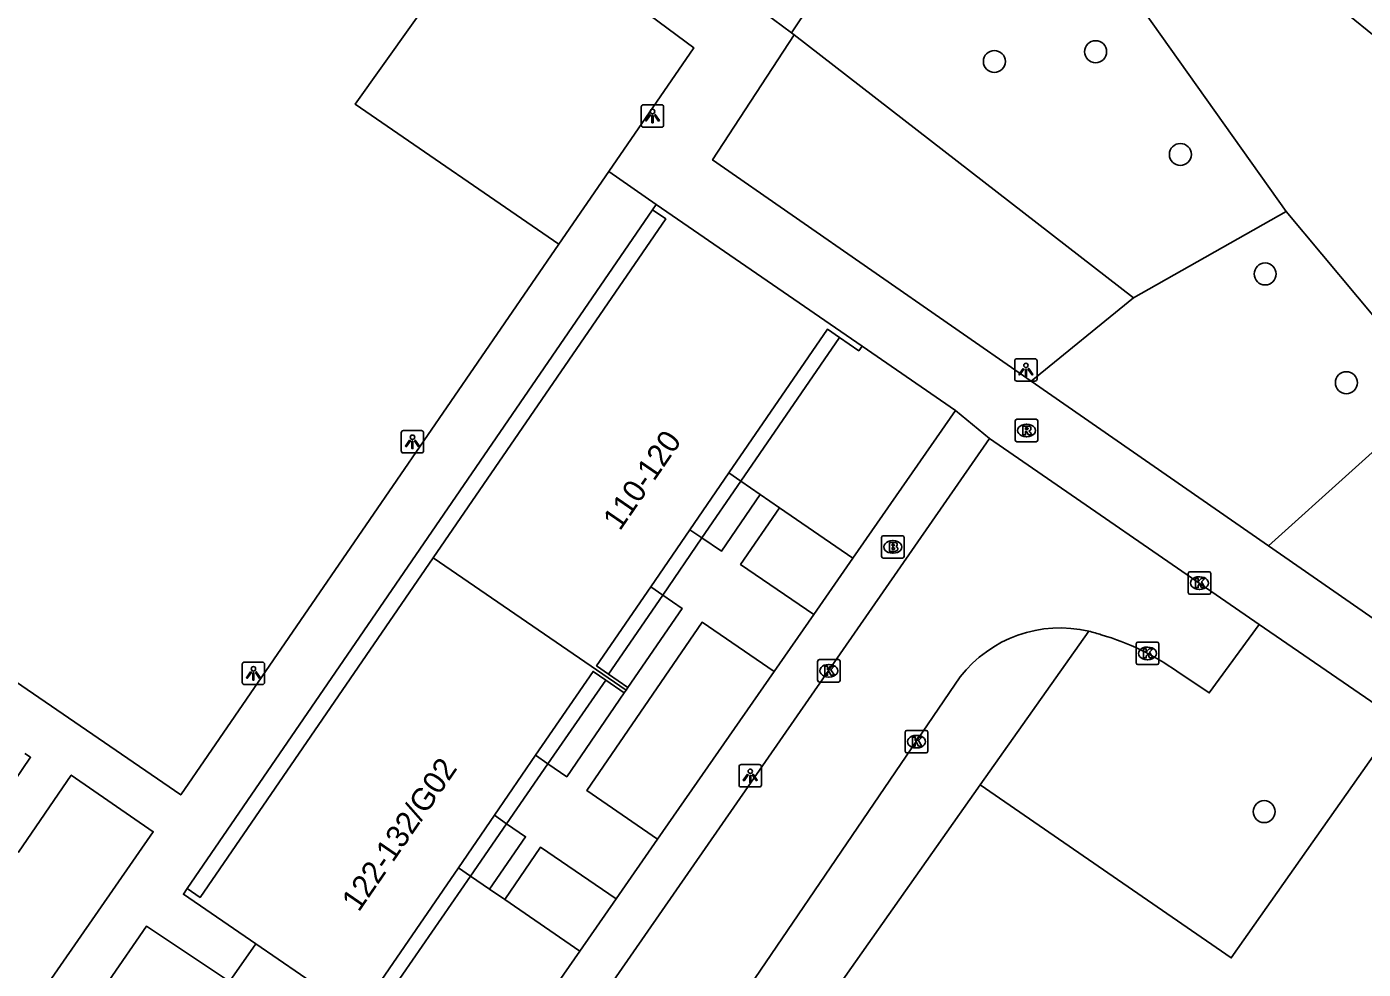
# Model space of a CAD drawing. Extents: x 160026 to 161302, y 384757 to 385701.
# Drawn here: x 160292 to 160351.5, y 385331.6 to 385373.5 of the extents above; entities that cross this region are included whole.
import ezdxf

# ---------------------------------------------------------------- set-up
doc = ezdxf.new("R2010")
doc.units = 0
for name, color, linetype in [('IMGEO_Boom', 7, 'Continuous'), ('IMGEO_Brandkraan', 7, 'Continuous'), ('IMGEO_Groenvoorziening', 7, 'Continuous'), ('IMGEO_Kolk', 7, 'Continuous'), ('IMGEO_Lichtpunt', 7, 'Continuous'), ('IMGEO_Pand', 7, 'Continuous'), ('IMGEO_Pand_nummerreeks', 7, 'Continuous'), ('IMGEO_Rijbaan_lokaal_open', 7, 'Continuous'), ('IMGEO_Rioolput', 7, 'Continuous'), ('IMGEO_Voetpad_open', 7, 'Continuous')]:
    doc.layers.add(name, color=color, linetype=linetype)

msp = doc.modelspace()

# ---------------------------------------------------------------- linework, layer by layer
at = {"layer": 'IMGEO_Boom'}
for centre in [(160339.576, 385372.438), (160335.072, 385372.003), (160343.35, 385367.865), (160347.124, 385362.547), (160350.739, 385357.708), (160347.08, 385338.621)]:
    msp.add_circle(centre, 0.489, dxfattribs=at)
at = {"layer": 'IMGEO_Brandkraan'}
for p, q in [((160330.051, 385349.974), (160330.051, 385350.826)), ((160330.126, 385350.9), (160330.978, 385350.9)), ((160330.539, 385350.68), (160330.564, 385350.68)), ((160331.052, 385350.826), (160331.052, 385349.974)), ((160330.562, 385350.12), (160330.537, 385350.12)), ((160330.978, 385349.9), (160330.126, 385349.9))]:
    msp.add_line(p, q, dxfattribs=at)
for points in [[(160330.051, 385349.974), (160330.051, 385350.826)], [(160330.126, 385350.9), (160330.978, 385350.9)], [(160330.399, 385350.6), (160330.399, 385350.2), (160330.612, 385350.2)], [(160330.63, 385350.6), (160330.399, 385350.6)], [(160331.052, 385350.826), (160331.052, 385349.974)], [(160330.578, 385350.519), (160330.524, 385350.519), (160330.524, 385350.443)], [(160330.524, 385350.443), (160330.577, 385350.443)], [(160330.586, 385350.367), (160330.524, 385350.367), (160330.524, 385350.286)], [(160330.524, 385350.286), (160330.586, 385350.286)], [(160330.978, 385349.9), (160330.126, 385349.9)]]:
    msp.add_lwpolyline(points, dxfattribs=at)
for centre, radius, start, end in [((160330.128, 385350.824), 0.0765, 91.55205, 178.44795), ((160330.128, 385350.824), 0.0765, 91.55205, 178.44795), ((160330.634, 385350.455), 0.145, 59.4692, 91.53667), ((160330.976, 385350.824), 0.0765, 1.55205, 88.44795), ((160330.976, 385350.824), 0.0765, 1.55205, 88.44795), ((160330.579, 385350.481), 0.0379, 267.82845, 90.93552), ((160330.587, 385350.326), 0.0404, 269.87594, 90.50774), ((160330.618, 385350.451), 0.251, 268.66757, 293.53466), ((160330.659, 385350.502), 0.0922, 285.51372, 58.15012), ((160330.664, 385350.31), 0.105, 301.31148, 78.98903), ((160330.128, 385349.976), 0.0765, 181.55205, 268.44795), ((160330.128, 385349.976), 0.0765, 181.55205, 268.44795), ((160330.976, 385349.976), 0.0765, 271.55205, 358.44795), ((160330.976, 385349.976), 0.0765, 271.55205, 358.44795)]:
    msp.add_arc(centre, radius, start, end, dxfattribs=at)
for centre, major_axis, ratio, start_param, end_param in [((160330.538, 385350.4), (-0.387, 0.002), 0.722429, 4.712389, 7.853982), ((160330.563, 385350.4), (-0.39, 0.002), 0.717154, 1.570796, 4.712389)]:
    msp.add_ellipse(centre, major_axis=major_axis, ratio=ratio, start_param=start_param, end_param=end_param, dxfattribs=at)
at = {"layer": 'IMGEO_Groenvoorziening'}
for points in [[(160313.003, 385379.066), (160306.615, 385370.103), (160315.68, 385363.866)], [(160348.057, 385365.324), (160341.324, 385374.825), (160337.094, 385376.363), (160332.682, 385377.332), (160329.427, 385378.337)], [(160341.261, 385361.489), (160326.164, 385373.185)], [(160341.261, 385361.489), (160348.057, 385365.324)], [(160354.717, 385357.159), (160352.819, 385359.632), (160348.057, 385365.324)], [(160336.709, 385357.777), (160341.261, 385361.489)], [(160354.717, 385357.159), (160347.267, 385350.446)], [(160322.056, 385350.799), (160323.788, 385353.323)], [(160320.309, 385348.254), (160317.898, 385344.741)], [(160339.283, 385346.647), (160334.44, 385339.82)], [(160317.773, 385344.469), (160315.201, 385340.747)], [(160334.44, 385339.82), (160345.613, 385332.114), (160353.056, 385342.687)], [(160339.974, 385309.507), (160343.235, 385314.042), (160325.57, 385327.213), (160334.44, 385339.82)], [(160311.752, 385335.755), (160313.359, 385338.081)]]:
    msp.add_lwpolyline(points, dxfattribs=at)
at = {"layer": 'IMGEO_Kolk'}
for p, q in [((160343.7, 385348.365), (160343.7, 385349.217)), ((160343.775, 385349.291), (160344.627, 385349.291)), ((160344.188, 385349.071), (160344.213, 385349.071)), ((160344.701, 385349.217), (160344.701, 385348.365)), ((160344.627, 385348.291), (160343.775, 385348.291)), ((160344.211, 385348.511), (160344.186, 385348.511)), ((160341.387, 385345.236), (160341.387, 385346.088)), ((160341.462, 385346.162), (160342.314, 385346.162)), ((160341.875, 385345.942), (160341.9, 385345.942)), ((160342.388, 385346.088), (160342.388, 385345.236)), ((160327.205, 385344.462), (160327.205, 385345.314)), ((160327.28, 385345.388), (160328.132, 385345.388)), ((160328.206, 385345.314), (160328.206, 385344.462)), ((160341.898, 385345.382), (160341.873, 385345.382)), ((160327.693, 385345.168), (160327.718, 385345.168)), ((160342.314, 385345.162), (160341.462, 385345.162)), ((160328.132, 385344.388), (160327.28, 385344.388)), ((160327.716, 385344.608), (160327.691, 385344.608)), ((160331.104, 385341.309), (160331.104, 385342.161)), ((160331.179, 385342.235), (160332.031, 385342.235)), ((160331.592, 385342.015), (160331.617, 385342.015)), ((160332.105, 385342.161), (160332.105, 385341.309)), ((160332.031, 385341.235), (160331.179, 385341.235)), ((160331.615, 385341.455), (160331.59, 385341.455))]:
    msp.add_line(p, q, dxfattribs=at)
for points in [[(160343.7, 385348.365), (160343.7, 385349.217)], [(160343.775, 385349.291), (160344.627, 385349.291)], [(160344.021, 385348.991), (160344.144, 385348.991), (160344.144, 385348.84), (160344.274, 385348.991), (160344.438, 385348.991), (160344.292, 385348.84), (160344.445, 385348.591), (160344.293, 385348.591), (160344.208, 385348.755), (160344.144, 385348.688), (160344.144, 385348.591), (160344.021, 385348.591), (160344.021, 385348.991)], [(160344.701, 385349.217), (160344.701, 385348.365)], [(160344.627, 385348.291), (160343.775, 385348.291)], [(160341.387, 385345.236), (160341.387, 385346.088)], [(160341.462, 385346.162), (160342.314, 385346.162)], [(160341.708, 385345.862), (160341.831, 385345.862), (160341.831, 385345.711), (160341.961, 385345.862), (160342.125, 385345.862), (160341.979, 385345.711), (160342.132, 385345.462), (160341.98, 385345.462), (160341.895, 385345.626), (160341.831, 385345.559), (160341.831, 385345.462), (160341.708, 385345.462), (160341.708, 385345.862)], [(160342.388, 385346.088), (160342.388, 385345.236)], [(160327.205, 385344.462), (160327.205, 385345.314)], [(160327.28, 385345.388), (160328.132, 385345.388)], [(160328.206, 385345.314), (160328.206, 385344.462)], [(160327.526, 385345.088), (160327.649, 385345.088), (160327.649, 385344.937), (160327.779, 385345.088), (160327.943, 385345.088), (160327.797, 385344.937), (160327.95, 385344.688), (160327.798, 385344.688), (160327.713, 385344.852), (160327.649, 385344.785), (160327.649, 385344.688), (160327.526, 385344.688), (160327.526, 385345.088)], [(160342.314, 385345.162), (160341.462, 385345.162)], [(160328.132, 385344.388), (160327.28, 385344.388)], [(160331.104, 385341.309), (160331.104, 385342.161)], [(160331.179, 385342.235), (160332.031, 385342.235)], [(160331.425, 385341.935), (160331.548, 385341.935), (160331.548, 385341.784), (160331.678, 385341.935), (160331.842, 385341.935), (160331.696, 385341.784), (160331.849, 385341.535), (160331.697, 385341.535), (160331.612, 385341.699), (160331.548, 385341.632), (160331.548, 385341.535), (160331.425, 385341.535), (160331.425, 385341.935)], [(160332.105, 385342.161), (160332.105, 385341.309)], [(160332.031, 385341.235), (160331.179, 385341.235)]]:
    msp.add_lwpolyline(points, dxfattribs=at)
for centre, start, end in [((160343.777, 385349.215), 91.55205, 178.44795), ((160343.777, 385349.215), 91.55205, 178.44795), ((160344.625, 385349.215), 1.55205, 88.44795), ((160344.625, 385349.215), 1.55205, 88.44795), ((160343.777, 385348.367), 181.55205, 268.44795), ((160343.777, 385348.367), 181.55205, 268.44795), ((160344.625, 385348.367), 271.55205, 358.44795), ((160344.625, 385348.367), 271.55205, 358.44795), ((160341.464, 385346.086), 91.55205, 178.44795), ((160341.464, 385346.086), 91.55205, 178.44795), ((160342.312, 385346.086), 1.55205, 88.44795), ((160342.312, 385346.086), 1.55205, 88.44795), ((160327.282, 385345.312), 91.55205, 178.44795), ((160327.282, 385345.312), 91.55205, 178.44795), ((160328.13, 385345.312), 1.55205, 88.44795), ((160328.13, 385345.312), 1.55205, 88.44795), ((160341.464, 385345.238), 181.55205, 268.44795), ((160341.464, 385345.238), 181.55205, 268.44795), ((160342.312, 385345.238), 271.55205, 358.44795), ((160342.312, 385345.238), 271.55205, 358.44795), ((160327.282, 385344.464), 181.55205, 268.44795), ((160327.282, 385344.464), 181.55205, 268.44795), ((160328.13, 385344.464), 271.55205, 358.44795), ((160328.13, 385344.464), 271.55205, 358.44795), ((160331.181, 385342.159), 91.55205, 178.44795), ((160331.181, 385342.159), 91.55205, 178.44795), ((160332.029, 385342.159), 1.55205, 88.44795), ((160332.029, 385342.159), 1.55205, 88.44795), ((160331.181, 385341.311), 181.55205, 268.44795), ((160331.181, 385341.311), 181.55205, 268.44795), ((160332.029, 385341.311), 271.55205, 358.44795), ((160332.029, 385341.311), 271.55205, 358.44795)]:
    msp.add_arc(centre, 0.0765, start, end, dxfattribs=at)
for centre, major_axis, ratio, start_param, end_param in [((160344.187, 385348.791), (-0.387, 0.002), 0.722429, 4.712389, 7.853982), ((160344.212, 385348.791), (-0.39, 0.002), 0.717154, 1.570796, 4.712389), ((160341.874, 385345.662), (-0.387, 0.002), 0.722429, 4.712389, 7.853982), ((160341.899, 385345.662), (-0.39, 0.002), 0.717154, 1.570796, 4.712389), ((160327.692, 385344.888), (-0.387, 0.002), 0.722429, 4.712389, 7.853982), ((160327.717, 385344.888), (-0.39, 0.002), 0.717154, 1.570796, 4.712389), ((160331.591, 385341.735), (-0.387, 0.002), 0.722429, 4.712389, 7.853982), ((160331.616, 385341.735), (-0.39, 0.002), 0.717154, 1.570796, 4.712389)]:
    msp.add_ellipse(centre, major_axis=major_axis, ratio=ratio, start_param=start_param, end_param=end_param, dxfattribs=at)
at = {"layer": 'IMGEO_Lichtpunt'}
for p, q in [((160319.353, 385369.98), (160319.353, 385369.173)), ((160319.353, 385369.98), (160319.353, 385369.173)), ((160320.255, 385370.075), (160319.447, 385370.075)), ((160320.255, 385370.075), (160319.447, 385370.075)), ((160320.349, 385369.173), (160320.349, 385369.98)), ((160320.349, 385369.173), (160320.349, 385369.98)), ((160319.447, 385369.079), (160320.255, 385369.079)), ((160319.447, 385369.079), (160320.255, 385369.079)), ((160335.977, 385358.679), (160335.977, 385357.872)), ((160335.977, 385358.679), (160335.977, 385357.872)), ((160336.879, 385358.774), (160336.071, 385358.774)), ((160336.879, 385358.774), (160336.071, 385358.774)), ((160336.973, 385357.872), (160336.973, 385358.679)), ((160336.973, 385357.872), (160336.973, 385358.679)), ((160336.071, 385357.778), (160336.879, 385357.778)), ((160336.071, 385357.778), (160336.879, 385357.778)), ((160308.668, 385355.483), (160308.668, 385354.676)), ((160308.668, 385355.483), (160308.668, 385354.676)), ((160309.57, 385355.578), (160308.762, 385355.578)), ((160309.57, 385355.578), (160308.762, 385355.578)), ((160309.664, 385354.676), (160309.664, 385355.483)), ((160309.664, 385354.676), (160309.664, 385355.483)), ((160308.762, 385354.582), (160309.57, 385354.582)), ((160308.762, 385354.582), (160309.57, 385354.582)), ((160302.492, 385345.274), (160301.684, 385345.274)), ((160302.492, 385345.274), (160301.684, 385345.274)), ((160301.59, 385345.179), (160301.59, 385344.372)), ((160301.59, 385345.179), (160301.59, 385344.372)), ((160302.586, 385344.372), (160302.586, 385345.179)), ((160302.586, 385344.372), (160302.586, 385345.179)), ((160301.684, 385344.278), (160302.492, 385344.278)), ((160301.684, 385344.278), (160302.492, 385344.278)), ((160323.706, 385340.619), (160323.706, 385339.812)), ((160323.706, 385340.619), (160323.706, 385339.812)), ((160324.608, 385340.714), (160323.8, 385340.714)), ((160324.608, 385340.714), (160323.8, 385340.714)), ((160324.702, 385339.812), (160324.702, 385340.619)), ((160324.702, 385339.812), (160324.702, 385340.619)), ((160323.8, 385339.718), (160324.608, 385339.718)), ((160323.8, 385339.718), (160324.608, 385339.718))]:
    msp.add_line(p, q, dxfattribs=at)
for points in [[(160319.727, 385369.644), (160319.766, 385369.616), (160319.578, 385369.354), (160319.54, 385369.381), (160319.727, 385369.644)], [(160319.939, 385369.616), (160319.977, 385369.643), (160320.164, 385369.381), (160320.125, 385369.353), (160319.939, 385369.616)], [(160319.829, 385369.596), (160319.876, 385369.596), (160319.876, 385369.274), (160319.829, 385369.274), (160319.829, 385369.596)], [(160336.351, 385358.343), (160336.39, 385358.315), (160336.202, 385358.053), (160336.164, 385358.08), (160336.351, 385358.343)], [(160336.563, 385358.315), (160336.601, 385358.342), (160336.788, 385358.08), (160336.749, 385358.052), (160336.563, 385358.315)], [(160336.453, 385358.295), (160336.5, 385358.295), (160336.5, 385357.973), (160336.453, 385357.973), (160336.453, 385358.295)], [(160309.042, 385355.147), (160309.081, 385355.119), (160308.893, 385354.857), (160308.855, 385354.884), (160309.042, 385355.147)], [(160309.144, 385355.099), (160309.191, 385355.099), (160309.191, 385354.777), (160309.144, 385354.777), (160309.144, 385355.099)], [(160309.254, 385355.119), (160309.292, 385355.146), (160309.479, 385354.884), (160309.44, 385354.856), (160309.254, 385355.119)], [(160301.964, 385344.843), (160302.003, 385344.815), (160301.815, 385344.553), (160301.777, 385344.58), (160301.964, 385344.843)], [(160302.066, 385344.795), (160302.113, 385344.795), (160302.113, 385344.473), (160302.066, 385344.473), (160302.066, 385344.795)], [(160302.176, 385344.815), (160302.214, 385344.842), (160302.401, 385344.58), (160302.362, 385344.552), (160302.176, 385344.815)], [(160324.08, 385340.283), (160324.119, 385340.255), (160323.931, 385339.993), (160323.893, 385340.02), (160324.08, 385340.283)], [(160324.182, 385340.235), (160324.229, 385340.235), (160324.229, 385339.913), (160324.182, 385339.913), (160324.182, 385340.235)], [(160324.292, 385340.255), (160324.33, 385340.282), (160324.517, 385340.02), (160324.478, 385339.992), (160324.292, 385340.255)]]:
    msp.add_lwpolyline(points, dxfattribs=at)
for centre in [(160319.852, 385369.778), (160336.476, 385358.477), (160309.167, 385355.281), (160302.089, 385344.977), (160324.205, 385340.417)]:
    msp.add_circle(centre, 0.0994, dxfattribs=at)
for centre, start, end in [((160319.447, 385369.98), 90, 180), ((160319.447, 385369.98), 90, 180), ((160320.255, 385369.98), 0, 90), ((160320.255, 385369.98), 0, 90), ((160319.447, 385369.173), 180, 270), ((160319.447, 385369.173), 180, 270), ((160320.255, 385369.173), 270, 0), ((160320.255, 385369.173), 270, 360), ((160336.071, 385358.679), 90, 180), ((160336.071, 385358.679), 90, 180), ((160336.879, 385358.679), 0, 90), ((160336.879, 385358.679), 0, 90), ((160336.071, 385357.872), 180, 270), ((160336.071, 385357.872), 180, 270), ((160336.879, 385357.872), 270, 0), ((160336.879, 385357.872), 270, 360), ((160308.762, 385355.483), 90, 180), ((160308.762, 385355.483), 90, 180), ((160309.57, 385355.483), 0, 90), ((160309.57, 385355.483), 0, 90), ((160308.762, 385354.676), 180, 270), ((160308.762, 385354.676), 180, 270), ((160309.57, 385354.676), 270, 0), ((160309.57, 385354.676), 270, 360), ((160301.684, 385345.179), 90, 180), ((160301.684, 385345.179), 90, 180), ((160302.492, 385345.179), 0, 90), ((160302.492, 385345.179), 0, 90), ((160301.684, 385344.372), 180, 270), ((160301.684, 385344.372), 180, 270), ((160302.492, 385344.372), 270, 0), ((160302.492, 385344.372), 270, 360), ((160323.8, 385340.619), 90, 180), ((160323.8, 385340.619), 90, 180), ((160324.608, 385340.619), 0, 90), ((160324.608, 385340.619), 0, 90), ((160323.8, 385339.812), 180, 270), ((160323.8, 385339.812), 180, 270), ((160324.608, 385339.812), 270, 0), ((160324.608, 385339.812), 270, 360)]:
    msp.add_arc(centre, 0.0946, start, end, dxfattribs=at)
at = {"layer": 'IMGEO_Pand'}
for points in [[(160320.01, 385365.634), (160319.85, 385365.401)], [(160329.18, 385359.339), (160320.01, 385365.634)], [(160319.85, 385365.401), (160320.444, 385364.993), (160310.091, 385349.912)], [(160323.252, 385353.691), (160327.641, 385360.085), (160328.177, 385359.717)], [(160329.18, 385359.339), (160329.035, 385359.128), (160328.177, 385359.717)], [(160321.52, 385351.167), (160323.252, 385353.691)], [(160319.773, 385348.622), (160321.52, 385351.167)], [(160310.091, 385349.912), (160299.716, 385334.799), (160299.143, 385335.193)], [(160318.678, 385344.027), (160310.091, 385349.912)], [(160317.898, 385344.741), (160317.361, 385345.109), (160319.773, 385348.622)], [(160314.648, 385341.127), (160317.208, 385344.857), (160317.773, 385344.469)], [(160318.761, 385344.148), (160317.898, 385344.741)], [(160317.773, 385344.469), (160318.595, 385343.905)], [(160318.761, 385344.148), (160318.678, 385344.027)], [(160318.678, 385344.027), (160318.595, 385343.905)], [(160290.042, 385337.923), (160292.173, 385341.037), (160291.919, 385341.211)], [(160312.814, 385338.456), (160314.648, 385341.127)], [(160311.213, 385336.125), (160312.814, 385338.456)], [(160307.444, 385329.521), (160306.925, 385329.878), (160311.213, 385336.125)], [(160299.143, 385335.193), (160298.974, 385334.946), (160302.194, 385332.736)], [(160308.154, 385328.644), (160302.194, 385332.736)]]:
    msp.add_lwpolyline(points, dxfattribs=at)
at = {"layer": 'IMGEO_Rijbaan_lokaal_open'}
for points in [[(160328.177, 385359.717), (160323.788, 385353.323)], [(160333.347, 385356.477), (160329.18, 385359.339)], [(160333.347, 385356.477), (160328.775, 385349.899)], [(160304.94, 385312.099), (160334.85, 385355.222)], [(160346.853, 385346.948), (160334.85, 385355.222)], [(160323.252, 385353.691), (160323.788, 385353.323)], [(160323.788, 385353.323), (160324.652, 385352.73)], [(160325.503, 385352.145), (160324.652, 385352.73)], [(160325.503, 385352.145), (160328.775, 385349.899)], [(160343.195, 385344.864), (160344.637, 385343.9), (160346.853, 385346.948)], [(160319.859, 385324.51), (160333.555, 385344.612)], [(160311.752, 385335.755), (160307.444, 385329.521)], [(160311.752, 385335.755), (160311.213, 385336.125)], [(160312.6, 385335.173), (160311.752, 385335.755)], [(160312.6, 385335.173), (160313.274, 385334.71)], [(160313.274, 385334.71), (160316.619, 385332.413)], [(160316.619, 385332.413), (160312.11, 385325.926)]]:
    msp.add_lwpolyline(points, dxfattribs=at)
for centre, radius, start, end in [((160337.998, 385341.185), 5.611, 76.7638, 142.35364), ((160337.89, 385340.823), 5.989, 71.08947, 76.55079), ((160336.703, 385335.712), 11.221, 54.64884, 73.81251)]:
    msp.add_arc(centre, radius, start, end, dxfattribs=at)
at = {"layer": 'IMGEO_Rioolput'}
for p, q in [((160336.003, 385355.155), (160336.003, 385356.007)), ((160336.078, 385356.081), (160336.93, 385356.081)), ((160337.004, 385356.007), (160337.004, 385355.155)), ((160336.491, 385355.861), (160336.516, 385355.861)), ((160336.93, 385355.081), (160336.078, 385355.081)), ((160336.514, 385355.301), (160336.489, 385355.301))]:
    msp.add_line(p, q, dxfattribs=at)
for points in [[(160336.003, 385355.155), (160336.003, 385356.007)], [(160336.078, 385356.081), (160336.93, 385356.081)], [(160337.004, 385356.007), (160337.004, 385355.155)], [(160336.592, 385355.779), (160336.34, 385355.781), (160336.34, 385355.381)], [(160336.34, 385355.381), (160336.464, 385355.381), (160336.464, 385355.543), (160336.475, 385355.543)], [(160336.518, 385355.7), (160336.464, 385355.7), (160336.464, 385355.619)], [(160336.464, 385355.619), (160336.516, 385355.619)], [(160336.522, 385355.514), (160336.593, 385355.381), (160336.733, 385355.381), (160336.668, 385355.507)], [(160336.93, 385355.081), (160336.078, 385355.081)]]:
    msp.add_lwpolyline(points, dxfattribs=at)
for centre, radius, start, end in [((160336.08, 385356.005), 0.0765, 91.55205, 178.44795), ((160336.08, 385356.005), 0.0765, 91.55205, 178.44795), ((160336.928, 385356.005), 0.0765, 1.55205, 88.44795), ((160336.928, 385356.005), 0.0765, 1.55205, 88.44795), ((160336.474, 385355.49), 0.0533, 26.02933, 88.69889), ((160336.5, 385355.808), 0.19, 274.7715, 282.96867), ((160336.524, 385355.604), 0.0964, 77.00612, 93.18647), ((160336.538, 385355.661), 0.0378, 276.66336, 79.67722), ((160336.591, 385355.669), 0.109, 350.36119, 89.41601), ((160336.589, 385355.669), 0.112, 277.58423, 350.98172), ((160336.573, 385355.454), 0.108, 29.51342, 73.79051), ((160336.08, 385355.157), 0.0765, 181.55205, 268.44795), ((160336.08, 385355.157), 0.0765, 181.55205, 268.44795), ((160336.928, 385355.157), 0.0765, 271.55205, 358.44795), ((160336.928, 385355.157), 0.0765, 271.55205, 358.44795)]:
    msp.add_arc(centre, radius, start, end, dxfattribs=at)
for centre, major_axis, ratio, start_param, end_param in [((160336.49, 385355.581), (-0.387, 0.002), 0.722429, 4.712389, 7.853982), ((160336.515, 385355.581), (-0.39, 0.002), 0.717154, 1.570796, 4.712389)]:
    msp.add_ellipse(centre, major_axis=major_axis, ratio=ratio, start_param=start_param, end_param=end_param, dxfattribs=at)
at = {"layer": 'IMGEO_Voetpad_open'}
for points in [[(160313.003, 385379.066), (160321.69, 385372.616), (160317.907, 385367.108)], [(160329.427, 385378.337), (160326.036, 385373.28)], [(160324.833, 385374.173), (160326.036, 385373.28)], [(160326.036, 385373.28), (160326.164, 385373.185)], [(160326.164, 385373.185), (160322.531, 385367.621), (160336.709, 385357.777)], [(160315.68, 385363.866), (160298.852, 385339.366), (160255.248, 385369.236)], [(160317.907, 385367.108), (160315.68, 385363.866)], [(160320.01, 385365.634), (160317.907, 385367.108)], [(160299.143, 385335.193), (160319.85, 385365.401)], [(160336.709, 385357.777), (160347.267, 385350.446)], [(160334.85, 385355.222), (160333.347, 385356.477)], [(160324.652, 385352.73), (160322.919, 385350.206), (160322.056, 385350.799)], [(160327.028, 385347.387), (160323.771, 385349.622), (160325.503, 385352.145)], [(160322.056, 385350.799), (160320.309, 385348.254)], [(160322.056, 385350.799), (160321.52, 385351.167)], [(160347.267, 385350.446), (160350.714, 385348.053), (160353.189, 385346.335), (160355.211, 385347.855)], [(160328.775, 385349.899), (160327.028, 385347.387)], [(160320.309, 385348.254), (160321.172, 385347.662), (160318.761, 385344.148)], [(160319.773, 385348.622), (160320.309, 385348.254)], [(160320.083, 385337.395), (160316.923, 385339.564), (160322.062, 385347.051), (160325.265, 385344.851)], [(160325.265, 385344.851), (160327.028, 385347.387)], [(160353.056, 385342.687), (160346.853, 385346.948)], [(160325.265, 385344.851), (160320.083, 385337.395)], [(160318.595, 385343.905), (160316.033, 385340.176), (160315.201, 385340.747)], [(160315.201, 385340.747), (160314.648, 385341.127)], [(160315.201, 385340.747), (160313.359, 385338.081)], [(160290.042, 385337.923), (160291.635, 385336.821), (160293.982, 385340.246), (160297.628, 385337.723), (160290.126, 385326.94)], [(160312.814, 385338.456), (160313.359, 385338.081)], [(160313.359, 385338.081), (160314.2, 385337.504), (160312.6, 385335.173)], [(160313.274, 385334.71), (160314.874, 385337.04), (160318.233, 385334.735)], [(160318.233, 385334.735), (160320.083, 385337.395)], [(160318.233, 385334.735), (160316.619, 385332.413)], [(160302.194, 385332.736), (160301.031, 385331.055), (160297.333, 385333.526), (160295.658, 385331.097)]]:
    msp.add_lwpolyline(points, dxfattribs=at)
for centre, radius, start, end in [((160531.978, 385594.918), 284.218, 226.27072, 235.54857), ((160552.567, 385620.207), 318.243, 230.0934, 234.15663)]:
    msp.add_arc(centre, radius, start, end, dxfattribs=at)

# ---------------------------------------------------------------- texts
at = {"layer": 'IMGEO_Pand_nummerreeks'}
for s, rotation, p in [('110-120', 55.53306, (160318.402, 385351.078)), ('122-132/G02', 55.53062, (160306.778, 385334.117))]:
    msp.add_text(s, height=1, rotation=rotation, dxfattribs=at).set_placement(p)

doc.saveas('drawing.dxf')
